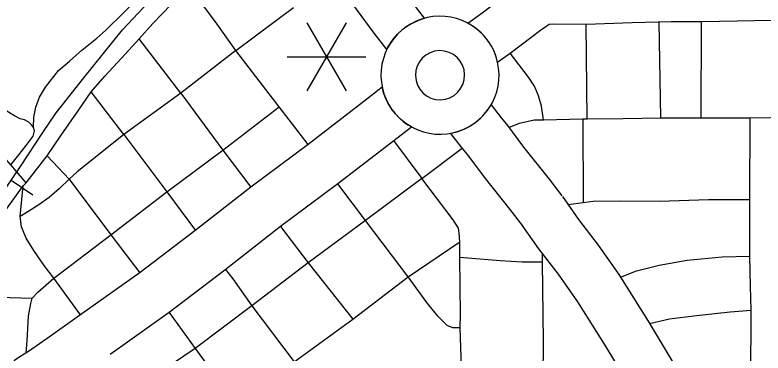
# Model space of a CAD drawing. Extents: x 22866 to 28196, y 1324810 to 1328105.
# Drawn here: x 25775.8 to 25867.1, y 1326158.7 to 1326199.9 of the extents above; entities that cross this region are included whole.
import ezdxf

# ---------------------------------------------------------------- set-up
doc = ezdxf.new("R2010")
doc.units = 0
for name, color, linetype in [('Level 10', 7, 'Continuous'), ('Level 15', 7, 'Continuous'), ('Level 24', 7, 'Continuous'), ('Level 33', 7, 'Continuous'), ('Level 34', 7, 'Continuous'), ('Level 40', 7, 'Continuous'), ('Level 48', 7, 'Continuous')]:
    doc.layers.add(name, color=color, linetype=linetype)

msp = doc.modelspace()

# ---------------------------------------------------------------- linework, layer by layer
at = {"layer": 'Level 10'}
msp.add_line((25828.949, 1326185.469), (25828.953, 1326185.47), dxfattribs=at)
for points in [[(25828.953, 1326185.47), (25829.407, 1326185.565), (25829.754, 1326185.66), (25830.613, 1326185.975), (25831.044, 1326186.2), (25831.377, 1326186.38), (25831.733, 1326186.61), (25831.994, 1326186.795), (25832.664, 1326187.353), (25833.154, 1326187.875), (25833.424, 1326188.215), (25833.59, 1326188.444), (25833.906, 1326188.939), (25835.123, 1326187.342), (25835.778, 1326186.573), (25837.855, 1326183.785), (25840.977, 1326179.878), (25842.537, 1326177.849)], [(25837.778, 1326174.192), (25836.254, 1326176.177), (25833.103, 1326180.119), (25831.083, 1326182.831), (25830.45, 1326183.574), (25828.949, 1326185.469)], [(25842.609, 1326177.751), (25844.589, 1326174.945), (25846.966, 1326171.834), (25849.5, 1326168.258), (25853.056, 1326162.584), (25856.498, 1326156.877), (25857.938, 1326154.486), (25860.844, 1326149.303), (25863.518, 1326144.418), (25865.349, 1326141.336)], [(25860.189, 1326138.271), (25858.305, 1326141.444), (25855.594, 1326146.395), (25852.749, 1326151.47), (25851.358, 1326153.779), (25847.944, 1326159.441), (25844.506, 1326164.927), (25842.132, 1326168.276), (25839.751, 1326171.392), (25837.706, 1326174.291)]]:
    msp.add_lwpolyline(points, dxfattribs=at)
at = {"layer": 'Level 15'}
msp.add_line((25821.181, 1326195.66), (25821.162, 1326195.683), dxfattribs=at)
for points in [[(25814.67, 1326214.343), (25809.902, 1326210.696), (25813.136, 1326206.502), (25819.622, 1326197.694), (25821.181, 1326195.66)], [(25821.162, 1326195.683), (25821.649, 1326196.479), (25822.018, 1326197.002), (25822.486, 1326197.542), (25823.197, 1326198.191), (25823.728, 1326198.587), (25824.466, 1326199.002), (25825.087, 1326199.281), (25825.793, 1326199.507), (25824.42, 1326201.298), (25817.929, 1326210.114), (25814.67, 1326214.343)], [(25834.71, 1326194.113), (25834.523, 1326194.806), (25834.288, 1326195.435), (25833.904, 1326196.176), (25833.463, 1326196.843), (25832.985, 1326197.434), (25832.469, 1326197.932), (25831.803, 1326198.448), (25831.089, 1326198.9), (25832.645, 1326200.032), (25836.417, 1326202.88), (25838.453, 1326204.278), (25839.74, 1326204.664), (25841.31, 1326204.78), (25845.417, 1326204.759), (25850.956, 1326204.933), (25855.785, 1326205.065)], [(25882.305, 1326199.633), (25881.966, 1326199.635), (25870.358, 1326199.25), (25859.625, 1326199.06)], [(25855.863, 1326199.064), (25851.132, 1326198.934), (25845.496, 1326198.757), (25841.515, 1326198.777), (25840.988, 1326198.739), (25839.925, 1326198.009), (25836.219, 1326195.211), (25834.71, 1326194.113)], [(25859.568, 1326199.059), (25855.863, 1326199.064)], [(25824.198, 1326186.254), (25823.511, 1326186.687), (25822.858, 1326187.195), (25822.234, 1326187.843), (25821.844, 1326188.323), (25821.499, 1326188.859), (25821.356, 1326189.11), (25821.154, 1326189.507), (25821.025, 1326189.806), (25820.804, 1326190.41), (25820.631, 1326191.081), (25818.4, 1326189.361)], [(25818.4, 1326189.361), (25811.601, 1326184.117), (25804.589, 1326178.902), (25797.777, 1326173.565), (25791.101, 1326168.496), (25783.989, 1326163.451)], [(25822.065, 1326184.609), (25824.198, 1326186.254)], [(25787.461, 1326158.556), (25794.653, 1326163.657), (25801.443, 1326168.813), (25808.231, 1326174.131), (25815.224, 1326179.333), (25822.065, 1326184.609)], [(25783.988, 1326163.449), (25780.15, 1326160.723), (25777.462, 1326158.881), (25776.422, 1326158.205), (25775.76, 1326157.756), (25774.935, 1326156.934), (25774.391, 1326155.38), (25773.946, 1326154.043), (25773.761, 1326151.008), (25773.748, 1326147.172), (25773.747, 1326146.632)]]:
    msp.add_lwpolyline(points, dxfattribs=at)
at = {"layer": 'Level 24'}
for radius, start, end in [(7.201, 90.96668, 270.96668), (7.201, 270.96668, 90.96668), (3.001, 90.96668, 270.96668), (3.001, 270.96668, 90.96668)]:
    msp.add_arc((25827.679, 1326192.557), radius, start, end, dxfattribs=at)
at = {"layer": 'Level 33'}
for points in [[(25790.977, 1326196.989), (25792.634, 1326198.873), (25794.856, 1326201.123), (25797.13, 1326203.373), (25799.691, 1326205.781), (25801.312, 1326207.534), (25802.933, 1326208.816), (25803.558, 1326209.302), (25807.165, 1326212.338), (25808.098, 1326213.051)], [(25802.752, 1326195.576), (25800.489, 1326198.772), (25797.13, 1326203.373)], [(25802.752, 1326195.576), (25809.809, 1326200.809)], [(25845.64, 1326187.237), (25845.495, 1326198.757)], [(25854.621, 1326187.371), (25854.422, 1326199.024)], [(25859.546, 1326187.363), (25859.567, 1326199.059)], [(25785.129, 1326190.533), (25786.778, 1326192.444), (25789.314, 1326195.166), (25790.977, 1326196.989)], [(25796.066, 1326190.349), (25790.977, 1326196.989)], [(25802.752, 1326195.576), (25796.066, 1326190.349)], [(25808.037, 1326188.695), (25802.752, 1326195.576)], [(25840.287, 1326187.104), (25840.078, 1326188.779), (25839.712, 1326190.061), (25839.215, 1326191.212), (25838.457, 1326192.337), (25836.25, 1326195.235)], [(25775.327, 1326181.639), (25776.294, 1326182.832), (25777.183, 1326183.983), (25778.046, 1326185.134), (25778.203, 1326185.762), (25778.098, 1326186.181), (25777.837, 1326186.521), (25777.523, 1326186.835), (25776.974, 1326187.096), (25776.451, 1326187.227), (25775.772, 1326187.593), (25774.648, 1326188.274), (25773.419, 1326189.032), (25772.426, 1326189.765), (25771.72, 1326190.314), (25771.433, 1326190.55), (25771.145, 1326190.628), (25770.805, 1326190.628), (25770.439, 1326190.419), (25769.943, 1326190.027), (25769.42, 1326189.216), (25768.923, 1326188.457)], [(25779.755, 1326182.743), (25781.47, 1326185.239), (25783.613, 1326188.326), (25785.129, 1326190.533)], [(25796.066, 1326190.349), (25789.113, 1326185.325), (25785.401, 1326182.369), (25783.415, 1326180.754), (25782.447, 1326179.878)], [(25789.113, 1326185.325), (25785.129, 1326190.533)], [(25796.066, 1326190.349), (25801.194, 1326183.42)], [(25780.55, 1326167.822), (25787.503, 1326173.096), (25794.346, 1326178.355), (25801.194, 1326183.42), (25808.037, 1326188.695)], [(25811.58, 1326184.101), (25808.037, 1326188.695)], [(25845.11, 1326187.224), (25845.64, 1326187.237), (25850.028, 1326187.292), (25854.621, 1326187.371), (25859.546, 1326187.363)], [(25859.546, 1326187.363), (25865.494, 1326187.355)], [(25865.464, 1326177.379), (25865.494, 1326187.355)], [(25865.494, 1326187.355), (25870.453, 1326187.428), (25881.954, 1326187.585), (25883.838, 1326187.617)], [(25836.062, 1326186.192), (25837.377, 1326186.69), (25839.181, 1326187.109), (25840.017, 1326187.135), (25840.287, 1326187.104), (25845.11, 1326187.224)], [(25845.11, 1326187.224), (25845.135, 1326177.014)], [(25777.183, 1326179.451), (25775.327, 1326181.639), (25773.837, 1326183.287), (25771.153, 1326186.002)], [(25789.113, 1326185.325), (25794.346, 1326178.355)], [(25822.024, 1326184.577), (25825.471, 1326179.941)], [(25777.183, 1326179.451), (25779.755, 1326182.743)], [(25782.447, 1326179.878), (25779.755, 1326182.743)], [(25801.194, 1326183.42), (25804.601, 1326178.911)], [(25825.471, 1326179.941), (25830.387, 1326183.648)], [(25782.447, 1326179.878), (25781.261, 1326178.74), (25779.98, 1326177.641), (25778.751, 1326176.751), (25777.392, 1326175.914), (25776.477, 1326175.338)], [(25777.183, 1326179.451), (25776.843, 1326179.054)], [(25782.447, 1326179.878), (25787.503, 1326173.096)], [(25825.471, 1326179.941), (25818.571, 1326174.823), (25811.587, 1326169.679)], [(25818.571, 1326174.823), (25815.209, 1326179.321)], [(25830.087, 1326172.225), (25830.033, 1326173.332), (25829.928, 1326173.907), (25829.301, 1326174.902), (25825.471, 1326179.941)], [(25760.246, 1326154.949), (25764.689, 1326161.412), (25767.773, 1326166.042), (25772.478, 1326173.041), (25776.843, 1326179.054)], [(25780.55, 1326167.822), (25779.379, 1326169.373), (25778.124, 1326171.178), (25777.209, 1326172.67), (25776.634, 1326174.056), (25776.477, 1326175.338), (25776.843, 1326179.054)], [(25794.346, 1326178.355), (25797.833, 1326173.608)], [(25865.464, 1326177.379), (25860.45, 1326177.361), (25854.438, 1326177.177), (25849.602, 1326177.204), (25846.361, 1326177.151), (25845.135, 1326177.014)], [(25865.46, 1326170.51), (25865.464, 1326177.379)], [(25845.135, 1326177.014), (25843.317, 1326176.747)], [(25823.788, 1326167.96), (25818.571, 1326174.823)], [(25808.221, 1326174.124), (25811.587, 1326169.679)], [(25787.503, 1326173.096), (25791.053, 1326168.459)], [(25807.039, 1326155.622), (25809.888, 1326157.61), (25817.05, 1326162.79), (25823.788, 1326167.96), (25830.087, 1326172.225)], [(25830.104, 1326170.341), (25830.087, 1326172.225)], [(25840.2, 1326169.751), (25837.716, 1326169.777), (25835.024, 1326169.908), (25830.104, 1326170.341)], [(25830.323, 1326155.768), (25830.14, 1326161.733), (25830.166, 1326163.329), (25830.104, 1326170.341)], [(25840.2, 1326169.751), (25840.193, 1326170.767)], [(25849.708, 1326167.926), (25851.643, 1326168.707), (25854.413, 1326169.4), (25857.841, 1326169.99), (25862.101, 1326170.406), (25865.46, 1326170.51)], [(25865.555, 1326166.851), (25865.46, 1326170.51)], [(25811.587, 1326169.679), (25804.72, 1326164.423), (25797.793, 1326159.216)], [(25811.587, 1326169.679), (25817.05, 1326162.79)], [(25840.271, 1326155.624), (25840.321, 1326160.115), (25840.2, 1326169.751)], [(25801.5, 1326168.858), (25802.41, 1326167.734), (25804.72, 1326164.423), (25809.888, 1326157.61), (25811.325, 1326155.624)], [(25777.199, 1326158.701), (25777.309, 1326160.156), (25777.466, 1326163.164), (25777.779, 1326164.708), (25777.936, 1326165.362), (25778.616, 1326166.121), (25780.55, 1326167.822)], [(25783.817, 1326163.328), (25780.55, 1326167.822)], [(25830.14, 1326161.733), (25829.251, 1326161.733), (25828.545, 1326162.021), (25828.049, 1326162.518), (25827.395, 1326163.172), (25826.062, 1326164.821), (25823.788, 1326167.96)], [(25865.633, 1326163.889), (25865.555, 1326166.851)], [(25767.773, 1326166.042), (25769.107, 1326165.838), (25772.008, 1326165.577), (25775.197, 1326165.446), (25777.936, 1326165.362)], [(25794.625, 1326163.637), (25797.793, 1326159.216)], [(25853.24, 1326162.28), (25855.66, 1326162.849), (25858.949, 1326163.265), (25863.07, 1326163.716), (25865.633, 1326163.889)], [(25865.598, 1326155.397), (25865.633, 1326163.889)], [(25797.793, 1326159.216), (25792.283, 1326155.483)], [(25797.793, 1326159.216), (25800.535, 1326155.546)]]:
    msp.add_lwpolyline(points, dxfattribs=at)
at = {"layer": 'Level 34'}
msp.add_lwpolyline([(25778.098, 1326186.181), (25778.122, 1326187.436), (25778.357, 1326188.666), (25778.827, 1326189.87), (25779.559, 1326191.099), (25781.127, 1326193.114), (25782.461, 1326194.265), (25784.003, 1326195.626), (25785.832, 1326197.091), (25786.93, 1326198.043), (25789.152, 1326200.241), (25792.001, 1326203.171), (25792.916, 1326204.27), (25793.386, 1326205.16), (25793.805, 1326206.285), (25794.014, 1326206.729), (25794.38, 1326207.174), (25795.059, 1326207.645), (25795.53, 1326208.247), (25796.236, 1326209.136)], dxfattribs=at)
at = {"layer": 'Level 40'}
msp.add_line((25775.383, 1326179.744), (25778.01, 1326177.971), dxfattribs=at)
for points in [[(25704.923, 1326074.403), (25714.054, 1326088.127), (25714.054, 1326088.127), (25724.382, 1326103.191), (25736.028, 1326120.362), (25741.995, 1326129.788), (25747.188, 1326137.585), (25751.142, 1326143.336), (25756.062, 1326150.894), (25762.776, 1326161.051), (25766.124, 1326165.907), (25769.404, 1326170.711), (25771.079, 1326173.345), (25774.734, 1326178.782), (25776.511, 1326181.416), (25779.21, 1326185.588), (25780.871, 1326187.957), (25784.22, 1326192.232), (25788.935, 1326198.08), (25792.77, 1326202.209)], [(25762.776, 1326161.051), (25766.124, 1326165.907), (25769.404, 1326170.711), (25771.079, 1326173.345), (25774.734, 1326178.782), (25776.511, 1326181.416), (25779.21, 1326185.588), (25780.871, 1326187.957), (25784.22, 1326192.232), (25788.935, 1326198.08), (25792.77, 1326202.209)]]:
    msp.add_lwpolyline(points, dxfattribs=at)
at = {"layer": 'Level 48'}
for p, q in [((25816.239, 1326198.951), (25811.438, 1326190.636)), ((25811.438, 1326198.951), (25816.239, 1326190.636)), ((25809.038, 1326194.794), (25818.64, 1326194.794))]:
    msp.add_line(p, q, dxfattribs=at)

doc.saveas('drawing.dxf')
